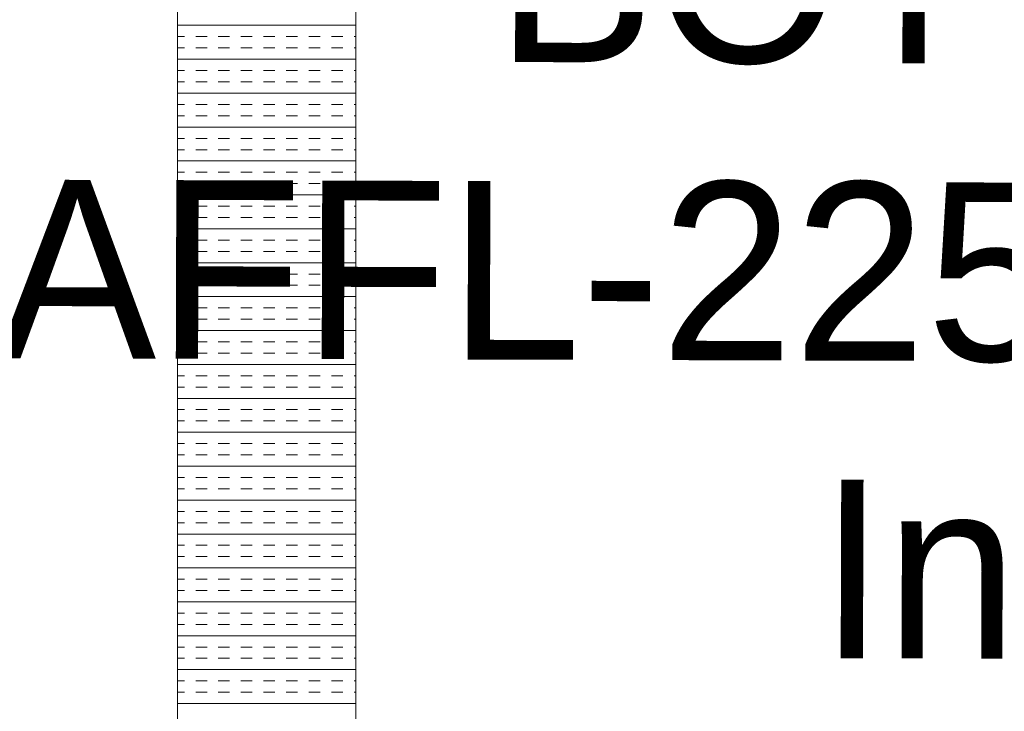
# Model space of a CAD drawing. Extents: x 3940905 to 4145695, y 925352 to 1109797.
# Tile 956 of 1056: x 4062588 to 4062864, y 1100066 to 1100261. Entities that reach past the tile are written whole.
import ezdxf

# ---------------------------------------------------------------- set-up
doc = ezdxf.new("R2010")
doc.units = 0
doc.header["$LTSCALE"] = 750
doc.header["$MEASUREMENT"] = 0
doc.layers.add('CKD Equipments', color=252, linetype='CONTINUOUS', lineweight=0)
doc.layers.add('ELE-TEXT', color=255, linetype='CONTINUOUS', lineweight=25)
doc.styles.add('ARIAL', font='arial.ttf')

msp = doc.modelspace()

# ---------------------------------------------------------------- linework, layer by layer
at = {"layer": 'CKD Equipments'}
for p, q in [((4062632.17, 1100446.26), (4062632.17, 1099746.26)), ((4062682.17, 1100396.26), (4062682.17, 1099796.26))]:
    msp.add_line(p, q, dxfattribs=at)
at = {"layer": 'CKD Equipments', "color": 4, "linetype": 'Continuous'}
for p, q in [((4062632.17, 1100259.09), (4062682.17, 1100259.09)), ((4062632.17, 1100255.91), (4062634.07, 1100255.91)), ((4062637.24, 1100255.91), (4062640.42, 1100255.91)), ((4062643.59, 1100255.91), (4062646.77, 1100255.91)), ((4062649.94, 1100255.91), (4062653.12, 1100255.91)), ((4062656.29, 1100255.91), (4062659.47, 1100255.91)), ((4062662.64, 1100255.91), (4062665.82, 1100255.91)), ((4062668.99, 1100255.91), (4062672.17, 1100255.91)), ((4062675.34, 1100255.91), (4062678.52, 1100255.91)), ((4062681.69, 1100255.91), (4062682.17, 1100255.91)), ((4062632.17, 1100252.74), (4062634.07, 1100252.74)), ((4062637.24, 1100252.74), (4062640.42, 1100252.74)), ((4062643.59, 1100252.74), (4062646.77, 1100252.74)), ((4062649.94, 1100252.74), (4062653.12, 1100252.74)), ((4062656.29, 1100252.74), (4062659.47, 1100252.74)), ((4062662.64, 1100252.74), (4062665.82, 1100252.74)), ((4062668.99, 1100252.74), (4062672.17, 1100252.74)), ((4062675.34, 1100252.74), (4062678.52, 1100252.74)), ((4062681.69, 1100252.74), (4062682.17, 1100252.74)), ((4062632.17, 1100249.56), (4062682.17, 1100249.56)), ((4062632.17, 1100246.39), (4062634.07, 1100246.39)), ((4062637.24, 1100246.39), (4062640.42, 1100246.39)), ((4062643.59, 1100246.39), (4062646.77, 1100246.39)), ((4062649.94, 1100246.39), (4062653.12, 1100246.39)), ((4062656.29, 1100246.39), (4062659.47, 1100246.39)), ((4062662.64, 1100246.39), (4062665.82, 1100246.39)), ((4062668.99, 1100246.39), (4062672.17, 1100246.39)), ((4062675.34, 1100246.39), (4062678.52, 1100246.39)), ((4062681.69, 1100246.39), (4062682.17, 1100246.39)), ((4062632.17, 1100243.21), (4062634.07, 1100243.21)), ((4062637.24, 1100243.21), (4062640.42, 1100243.21)), ((4062643.59, 1100243.21), (4062646.77, 1100243.21)), ((4062649.94, 1100243.21), (4062653.12, 1100243.21)), ((4062656.29, 1100243.21), (4062659.47, 1100243.21)), ((4062662.64, 1100243.21), (4062665.82, 1100243.21)), ((4062668.99, 1100243.21), (4062672.17, 1100243.21)), ((4062675.34, 1100243.21), (4062678.52, 1100243.21)), ((4062681.69, 1100243.21), (4062682.17, 1100243.21)), ((4062632.17, 1100240.04), (4062682.17, 1100240.04)), ((4062632.17, 1100236.86), (4062634.07, 1100236.86)), ((4062637.24, 1100236.86), (4062640.42, 1100236.86)), ((4062643.59, 1100236.86), (4062646.77, 1100236.86)), ((4062649.94, 1100236.86), (4062653.12, 1100236.86)), ((4062656.29, 1100236.86), (4062659.47, 1100236.86)), ((4062662.64, 1100236.86), (4062665.82, 1100236.86)), ((4062668.99, 1100236.86), (4062672.17, 1100236.86)), ((4062675.34, 1100236.86), (4062678.52, 1100236.86)), ((4062681.69, 1100236.86), (4062682.17, 1100236.86)), ((4062632.17, 1100233.69), (4062634.07, 1100233.69)), ((4062637.24, 1100233.69), (4062640.42, 1100233.69)), ((4062643.59, 1100233.69), (4062646.77, 1100233.69)), ((4062649.94, 1100233.69), (4062653.12, 1100233.69)), ((4062656.29, 1100233.69), (4062659.47, 1100233.69)), ((4062662.64, 1100233.69), (4062665.82, 1100233.69)), ((4062668.99, 1100233.69), (4062672.17, 1100233.69)), ((4062675.34, 1100233.69), (4062678.52, 1100233.69)), ((4062681.69, 1100233.69), (4062682.17, 1100233.69)), ((4062632.17, 1100230.51), (4062682.17, 1100230.51)), ((4062632.17, 1100227.34), (4062634.07, 1100227.34)), ((4062637.24, 1100227.34), (4062640.42, 1100227.34)), ((4062643.59, 1100227.34), (4062646.77, 1100227.34)), ((4062649.94, 1100227.34), (4062653.12, 1100227.34)), ((4062656.29, 1100227.34), (4062659.47, 1100227.34)), ((4062662.64, 1100227.34), (4062665.82, 1100227.34)), ((4062668.99, 1100227.34), (4062672.17, 1100227.34)), ((4062675.34, 1100227.34), (4062678.52, 1100227.34)), ((4062681.69, 1100227.34), (4062682.17, 1100227.34)), ((4062632.17, 1100224.16), (4062634.07, 1100224.16)), ((4062637.24, 1100224.16), (4062640.42, 1100224.16)), ((4062643.59, 1100224.16), (4062646.77, 1100224.16)), ((4062649.94, 1100224.16), (4062653.12, 1100224.16)), ((4062656.29, 1100224.16), (4062659.47, 1100224.16)), ((4062662.64, 1100224.16), (4062665.82, 1100224.16)), ((4062668.99, 1100224.16), (4062672.17, 1100224.16)), ((4062675.34, 1100224.16), (4062678.52, 1100224.16)), ((4062681.69, 1100224.16), (4062682.17, 1100224.16)), ((4062632.17, 1100220.99), (4062682.17, 1100220.99)), ((4062632.17, 1100217.81), (4062634.07, 1100217.81)), ((4062637.24, 1100217.81), (4062640.42, 1100217.81)), ((4062643.59, 1100217.81), (4062646.77, 1100217.81)), ((4062649.94, 1100217.81), (4062653.12, 1100217.81)), ((4062656.29, 1100217.81), (4062659.47, 1100217.81)), ((4062662.64, 1100217.81), (4062665.82, 1100217.81)), ((4062668.99, 1100217.81), (4062672.17, 1100217.81)), ((4062675.34, 1100217.81), (4062678.52, 1100217.81)), ((4062681.69, 1100217.81), (4062682.17, 1100217.81)), ((4062632.17, 1100214.64), (4062634.07, 1100214.64)), ((4062637.24, 1100214.64), (4062640.42, 1100214.64)), ((4062643.59, 1100214.64), (4062646.77, 1100214.64)), ((4062649.94, 1100214.64), (4062653.12, 1100214.64)), ((4062656.29, 1100214.64), (4062659.47, 1100214.64)), ((4062662.64, 1100214.64), (4062665.82, 1100214.64)), ((4062668.99, 1100214.64), (4062672.17, 1100214.64)), ((4062675.34, 1100214.64), (4062678.52, 1100214.64)), ((4062681.69, 1100214.64), (4062682.17, 1100214.64)), ((4062632.17, 1100211.46), (4062682.17, 1100211.46)), ((4062632.17, 1100208.29), (4062634.07, 1100208.29)), ((4062637.24, 1100208.29), (4062640.42, 1100208.29)), ((4062643.59, 1100208.29), (4062646.77, 1100208.29)), ((4062649.94, 1100208.29), (4062653.12, 1100208.29)), ((4062656.29, 1100208.29), (4062659.47, 1100208.29)), ((4062662.64, 1100208.29), (4062665.82, 1100208.29)), ((4062668.99, 1100208.29), (4062672.17, 1100208.29)), ((4062675.34, 1100208.29), (4062678.52, 1100208.29)), ((4062681.69, 1100208.29), (4062682.17, 1100208.29)), ((4062632.17, 1100205.11), (4062634.07, 1100205.11)), ((4062637.24, 1100205.11), (4062640.42, 1100205.11)), ((4062643.59, 1100205.11), (4062646.77, 1100205.11)), ((4062649.94, 1100205.11), (4062653.12, 1100205.11)), ((4062656.29, 1100205.11), (4062659.47, 1100205.11)), ((4062662.64, 1100205.11), (4062665.82, 1100205.11)), ((4062668.99, 1100205.11), (4062672.17, 1100205.11)), ((4062675.34, 1100205.11), (4062678.52, 1100205.11)), ((4062681.69, 1100205.11), (4062682.17, 1100205.11)), ((4062632.17, 1100201.94), (4062682.17, 1100201.94)), ((4062632.17, 1100198.76), (4062634.07, 1100198.76)), ((4062637.24, 1100198.76), (4062640.42, 1100198.76)), ((4062643.59, 1100198.76), (4062646.77, 1100198.76)), ((4062649.94, 1100198.76), (4062653.12, 1100198.76)), ((4062656.29, 1100198.76), (4062659.47, 1100198.76)), ((4062662.64, 1100198.76), (4062665.82, 1100198.76)), ((4062668.99, 1100198.76), (4062672.17, 1100198.76)), ((4062675.34, 1100198.76), (4062678.52, 1100198.76)), ((4062681.69, 1100198.76), (4062682.17, 1100198.76)), ((4062632.17, 1100195.59), (4062634.07, 1100195.59)), ((4062637.24, 1100195.59), (4062640.42, 1100195.59)), ((4062643.59, 1100195.59), (4062646.77, 1100195.59)), ((4062649.94, 1100195.59), (4062653.12, 1100195.59)), ((4062656.29, 1100195.59), (4062659.47, 1100195.59)), ((4062662.64, 1100195.59), (4062665.82, 1100195.59)), ((4062668.99, 1100195.59), (4062672.17, 1100195.59)), ((4062675.34, 1100195.59), (4062678.52, 1100195.59)), ((4062681.69, 1100195.59), (4062682.17, 1100195.59)), ((4062632.17, 1100192.41), (4062682.17, 1100192.41)), ((4062632.17, 1100189.24), (4062634.07, 1100189.24)), ((4062637.24, 1100189.24), (4062640.42, 1100189.24)), ((4062643.59, 1100189.24), (4062646.77, 1100189.24)), ((4062649.94, 1100189.24), (4062653.12, 1100189.24)), ((4062656.29, 1100189.24), (4062659.47, 1100189.24)), ((4062662.64, 1100189.24), (4062665.82, 1100189.24)), ((4062668.99, 1100189.24), (4062672.17, 1100189.24)), ((4062675.34, 1100189.24), (4062678.52, 1100189.24)), ((4062681.69, 1100189.24), (4062682.17, 1100189.24)), ((4062632.17, 1100186.06), (4062634.07, 1100186.06)), ((4062637.24, 1100186.06), (4062640.42, 1100186.06)), ((4062643.59, 1100186.06), (4062646.77, 1100186.06)), ((4062649.94, 1100186.06), (4062653.12, 1100186.06)), ((4062656.29, 1100186.06), (4062659.47, 1100186.06)), ((4062662.64, 1100186.06), (4062665.82, 1100186.06)), ((4062668.99, 1100186.06), (4062672.17, 1100186.06)), ((4062675.34, 1100186.06), (4062678.52, 1100186.06)), ((4062681.69, 1100186.06), (4062682.17, 1100186.06)), ((4062632.17, 1100182.89), (4062682.17, 1100182.89)), ((4062632.17, 1100179.71), (4062634.07, 1100179.71)), ((4062637.24, 1100179.71), (4062640.42, 1100179.71)), ((4062643.59, 1100179.71), (4062646.77, 1100179.71)), ((4062649.94, 1100179.71), (4062653.12, 1100179.71)), ((4062656.29, 1100179.71), (4062659.47, 1100179.71)), ((4062662.64, 1100179.71), (4062665.82, 1100179.71)), ((4062668.99, 1100179.71), (4062672.17, 1100179.71)), ((4062675.34, 1100179.71), (4062678.52, 1100179.71)), ((4062681.69, 1100179.71), (4062682.17, 1100179.71)), ((4062632.17, 1100176.54), (4062634.07, 1100176.54)), ((4062637.24, 1100176.54), (4062640.42, 1100176.54)), ((4062643.59, 1100176.54), (4062646.77, 1100176.54)), ((4062649.94, 1100176.54), (4062653.12, 1100176.54)), ((4062656.29, 1100176.54), (4062659.47, 1100176.54)), ((4062662.64, 1100176.54), (4062665.82, 1100176.54)), ((4062668.99, 1100176.54), (4062672.17, 1100176.54)), ((4062675.34, 1100176.54), (4062678.52, 1100176.54)), ((4062681.69, 1100176.54), (4062682.17, 1100176.54)), ((4062632.17, 1100173.36), (4062682.17, 1100173.36)), ((4062632.17, 1100170.19), (4062634.07, 1100170.19)), ((4062637.24, 1100170.19), (4062640.42, 1100170.19)), ((4062643.59, 1100170.19), (4062646.77, 1100170.19)), ((4062649.94, 1100170.19), (4062653.12, 1100170.19)), ((4062656.29, 1100170.19), (4062659.47, 1100170.19)), ((4062662.64, 1100170.19), (4062665.82, 1100170.19)), ((4062668.99, 1100170.19), (4062672.17, 1100170.19)), ((4062675.34, 1100170.19), (4062678.52, 1100170.19)), ((4062681.69, 1100170.19), (4062682.17, 1100170.19)), ((4062632.17, 1100167.01), (4062634.07, 1100167.01)), ((4062637.24, 1100167.01), (4062640.42, 1100167.01)), ((4062643.59, 1100167.01), (4062646.77, 1100167.01)), ((4062649.94, 1100167.01), (4062653.12, 1100167.01)), ((4062656.29, 1100167.01), (4062659.47, 1100167.01)), ((4062662.64, 1100167.01), (4062665.82, 1100167.01)), ((4062668.99, 1100167.01), (4062672.17, 1100167.01)), ((4062675.34, 1100167.01), (4062678.52, 1100167.01)), ((4062681.69, 1100167.01), (4062682.17, 1100167.01)), ((4062632.17, 1100163.84), (4062682.17, 1100163.84)), ((4062632.17, 1100160.66), (4062634.07, 1100160.66)), ((4062637.24, 1100160.66), (4062640.42, 1100160.66)), ((4062643.59, 1100160.66), (4062646.77, 1100160.66)), ((4062649.94, 1100160.66), (4062653.12, 1100160.66)), ((4062656.29, 1100160.66), (4062659.47, 1100160.66)), ((4062662.64, 1100160.66), (4062665.82, 1100160.66)), ((4062668.99, 1100160.66), (4062672.17, 1100160.66)), ((4062675.34, 1100160.66), (4062678.52, 1100160.66)), ((4062681.69, 1100160.66), (4062682.17, 1100160.66)), ((4062632.17, 1100157.49), (4062634.07, 1100157.49)), ((4062637.24, 1100157.49), (4062640.42, 1100157.49)), ((4062643.59, 1100157.49), (4062646.77, 1100157.49)), ((4062649.94, 1100157.49), (4062653.12, 1100157.49)), ((4062656.29, 1100157.49), (4062659.47, 1100157.49)), ((4062662.64, 1100157.49), (4062665.82, 1100157.49)), ((4062668.99, 1100157.49), (4062672.17, 1100157.49)), ((4062675.34, 1100157.49), (4062678.52, 1100157.49)), ((4062681.69, 1100157.49), (4062682.17, 1100157.49)), ((4062632.17, 1100154.31), (4062682.17, 1100154.31)), ((4062632.17, 1100151.14), (4062634.07, 1100151.14)), ((4062637.24, 1100151.14), (4062640.42, 1100151.14)), ((4062643.59, 1100151.14), (4062646.77, 1100151.14)), ((4062649.94, 1100151.14), (4062653.12, 1100151.14)), ((4062656.29, 1100151.14), (4062659.47, 1100151.14)), ((4062662.64, 1100151.14), (4062665.82, 1100151.14)), ((4062668.99, 1100151.14), (4062672.17, 1100151.14)), ((4062675.34, 1100151.14), (4062678.52, 1100151.14)), ((4062681.69, 1100151.14), (4062682.17, 1100151.14)), ((4062632.17, 1100147.96), (4062634.07, 1100147.96)), ((4062637.24, 1100147.96), (4062640.42, 1100147.96)), ((4062643.59, 1100147.96), (4062646.77, 1100147.96)), ((4062649.94, 1100147.96), (4062653.12, 1100147.96)), ((4062656.29, 1100147.96), (4062659.47, 1100147.96)), ((4062662.64, 1100147.96), (4062665.82, 1100147.96)), ((4062668.99, 1100147.96), (4062672.17, 1100147.96)), ((4062675.34, 1100147.96), (4062678.52, 1100147.96)), ((4062681.69, 1100147.96), (4062682.17, 1100147.96)), ((4062632.17, 1100144.79), (4062682.17, 1100144.79)), ((4062632.17, 1100141.61), (4062634.07, 1100141.61)), ((4062637.24, 1100141.61), (4062640.42, 1100141.61)), ((4062643.59, 1100141.61), (4062646.77, 1100141.61)), ((4062649.94, 1100141.61), (4062653.12, 1100141.61)), ((4062656.29, 1100141.61), (4062659.47, 1100141.61)), ((4062662.64, 1100141.61), (4062665.82, 1100141.61)), ((4062668.99, 1100141.61), (4062672.17, 1100141.61)), ((4062675.34, 1100141.61), (4062678.52, 1100141.61)), ((4062681.69, 1100141.61), (4062682.17, 1100141.61)), ((4062632.17, 1100138.44), (4062634.07, 1100138.44)), ((4062637.24, 1100138.44), (4062640.42, 1100138.44)), ((4062643.59, 1100138.44), (4062646.77, 1100138.44)), ((4062649.94, 1100138.44), (4062653.12, 1100138.44)), ((4062656.29, 1100138.44), (4062659.47, 1100138.44)), ((4062662.64, 1100138.44), (4062665.82, 1100138.44)), ((4062668.99, 1100138.44), (4062672.17, 1100138.44)), ((4062675.34, 1100138.44), (4062678.52, 1100138.44)), ((4062681.69, 1100138.44), (4062682.17, 1100138.44)), ((4062632.17, 1100135.26), (4062682.17, 1100135.26)), ((4062632.17, 1100132.09), (4062634.07, 1100132.09)), ((4062637.24, 1100132.09), (4062640.42, 1100132.09)), ((4062643.59, 1100132.09), (4062646.77, 1100132.09)), ((4062649.94, 1100132.09), (4062653.12, 1100132.09)), ((4062656.29, 1100132.09), (4062659.47, 1100132.09)), ((4062662.64, 1100132.09), (4062665.82, 1100132.09)), ((4062668.99, 1100132.09), (4062672.17, 1100132.09)), ((4062675.34, 1100132.09), (4062678.52, 1100132.09)), ((4062681.69, 1100132.09), (4062682.17, 1100132.09)), ((4062632.17, 1100128.91), (4062634.07, 1100128.91)), ((4062637.24, 1100128.91), (4062640.42, 1100128.91)), ((4062643.59, 1100128.91), (4062646.77, 1100128.91)), ((4062649.94, 1100128.91), (4062653.12, 1100128.91)), ((4062656.29, 1100128.91), (4062659.47, 1100128.91)), ((4062662.64, 1100128.91), (4062665.82, 1100128.91)), ((4062668.99, 1100128.91), (4062672.17, 1100128.91)), ((4062675.34, 1100128.91), (4062678.52, 1100128.91)), ((4062681.69, 1100128.91), (4062682.17, 1100128.91)), ((4062632.17, 1100125.74), (4062682.17, 1100125.74)), ((4062632.17, 1100122.56), (4062634.07, 1100122.56)), ((4062637.24, 1100122.56), (4062640.42, 1100122.56)), ((4062643.59, 1100122.56), (4062646.77, 1100122.56)), ((4062649.94, 1100122.56), (4062653.12, 1100122.56)), ((4062656.29, 1100122.56), (4062659.47, 1100122.56)), ((4062662.64, 1100122.56), (4062665.82, 1100122.56)), ((4062668.99, 1100122.56), (4062672.17, 1100122.56)), ((4062675.34, 1100122.56), (4062678.52, 1100122.56)), ((4062681.69, 1100122.56), (4062682.17, 1100122.56)), ((4062632.17, 1100119.39), (4062634.07, 1100119.39)), ((4062637.24, 1100119.39), (4062640.42, 1100119.39)), ((4062643.59, 1100119.39), (4062646.77, 1100119.39)), ((4062649.94, 1100119.39), (4062653.12, 1100119.39)), ((4062656.29, 1100119.39), (4062659.47, 1100119.39)), ((4062662.64, 1100119.39), (4062665.82, 1100119.39)), ((4062668.99, 1100119.39), (4062672.17, 1100119.39)), ((4062675.34, 1100119.39), (4062678.52, 1100119.39)), ((4062681.69, 1100119.39), (4062682.17, 1100119.39)), ((4062632.17, 1100116.21), (4062682.17, 1100116.21)), ((4062632.17, 1100113.04), (4062634.07, 1100113.04)), ((4062637.24, 1100113.04), (4062640.42, 1100113.04)), ((4062643.59, 1100113.04), (4062646.77, 1100113.04)), ((4062649.94, 1100113.04), (4062653.12, 1100113.04)), ((4062656.29, 1100113.04), (4062659.47, 1100113.04)), ((4062662.64, 1100113.04), (4062665.82, 1100113.04)), ((4062668.99, 1100113.04), (4062672.17, 1100113.04)), ((4062675.34, 1100113.04), (4062678.52, 1100113.04)), ((4062681.69, 1100113.04), (4062682.17, 1100113.04)), ((4062632.17, 1100109.86), (4062634.07, 1100109.86)), ((4062637.24, 1100109.86), (4062640.42, 1100109.86)), ((4062643.59, 1100109.86), (4062646.77, 1100109.86)), ((4062649.94, 1100109.86), (4062653.12, 1100109.86)), ((4062656.29, 1100109.86), (4062659.47, 1100109.86)), ((4062662.64, 1100109.86), (4062665.82, 1100109.86)), ((4062668.99, 1100109.86), (4062672.17, 1100109.86)), ((4062675.34, 1100109.86), (4062678.52, 1100109.86)), ((4062681.69, 1100109.86), (4062682.17, 1100109.86)), ((4062632.17, 1100106.69), (4062682.17, 1100106.69)), ((4062632.17, 1100103.51), (4062634.07, 1100103.51)), ((4062637.24, 1100103.51), (4062640.42, 1100103.51)), ((4062643.59, 1100103.51), (4062646.77, 1100103.51)), ((4062649.94, 1100103.51), (4062653.12, 1100103.51)), ((4062656.29, 1100103.51), (4062659.47, 1100103.51)), ((4062662.64, 1100103.51), (4062665.82, 1100103.51)), ((4062668.99, 1100103.51), (4062672.17, 1100103.51)), ((4062675.34, 1100103.51), (4062678.52, 1100103.51)), ((4062681.69, 1100103.51), (4062682.17, 1100103.51)), ((4062632.17, 1100100.34), (4062634.07, 1100100.34)), ((4062637.24, 1100100.34), (4062640.42, 1100100.34)), ((4062643.59, 1100100.34), (4062646.77, 1100100.34)), ((4062649.94, 1100100.34), (4062653.12, 1100100.34)), ((4062656.29, 1100100.34), (4062659.47, 1100100.34)), ((4062662.64, 1100100.34), (4062665.82, 1100100.34)), ((4062668.99, 1100100.34), (4062672.17, 1100100.34)), ((4062675.34, 1100100.34), (4062678.52, 1100100.34)), ((4062681.69, 1100100.34), (4062682.17, 1100100.34)), ((4062632.17, 1100097.16), (4062682.17, 1100097.16)), ((4062632.17, 1100093.99), (4062634.07, 1100093.99)), ((4062637.24, 1100093.99), (4062640.42, 1100093.99)), ((4062643.59, 1100093.99), (4062646.77, 1100093.99)), ((4062649.94, 1100093.99), (4062653.12, 1100093.99)), ((4062656.29, 1100093.99), (4062659.47, 1100093.99)), ((4062662.64, 1100093.99), (4062665.82, 1100093.99)), ((4062668.99, 1100093.99), (4062672.17, 1100093.99)), ((4062675.34, 1100093.99), (4062678.52, 1100093.99)), ((4062681.69, 1100093.99), (4062682.17, 1100093.99)), ((4062632.17, 1100090.81), (4062634.07, 1100090.81)), ((4062637.24, 1100090.81), (4062640.42, 1100090.81)), ((4062643.59, 1100090.81), (4062646.77, 1100090.81)), ((4062649.94, 1100090.81), (4062653.12, 1100090.81)), ((4062656.29, 1100090.81), (4062659.47, 1100090.81)), ((4062662.64, 1100090.81), (4062665.82, 1100090.81)), ((4062668.99, 1100090.81), (4062672.17, 1100090.81)), ((4062675.34, 1100090.81), (4062678.52, 1100090.81)), ((4062681.69, 1100090.81), (4062682.17, 1100090.81)), ((4062632.17, 1100087.64), (4062682.17, 1100087.64)), ((4062632.17, 1100084.46), (4062634.07, 1100084.46)), ((4062637.24, 1100084.46), (4062640.42, 1100084.46)), ((4062643.59, 1100084.46), (4062646.77, 1100084.46)), ((4062649.94, 1100084.46), (4062653.12, 1100084.46)), ((4062656.29, 1100084.46), (4062659.47, 1100084.46)), ((4062662.64, 1100084.46), (4062665.82, 1100084.46)), ((4062668.99, 1100084.46), (4062672.17, 1100084.46)), ((4062675.34, 1100084.46), (4062678.52, 1100084.46)), ((4062681.69, 1100084.46), (4062682.17, 1100084.46)), ((4062632.17, 1100081.29), (4062634.07, 1100081.29)), ((4062637.24, 1100081.29), (4062640.42, 1100081.29)), ((4062643.59, 1100081.29), (4062646.77, 1100081.29)), ((4062649.94, 1100081.29), (4062653.12, 1100081.29)), ((4062656.29, 1100081.29), (4062659.47, 1100081.29)), ((4062662.64, 1100081.29), (4062665.82, 1100081.29)), ((4062668.99, 1100081.29), (4062672.17, 1100081.29)), ((4062675.34, 1100081.29), (4062678.52, 1100081.29)), ((4062681.69, 1100081.29), (4062682.17, 1100081.29)), ((4062632.17, 1100078.11), (4062682.17, 1100078.11)), ((4062632.17, 1100074.94), (4062634.07, 1100074.94)), ((4062637.24, 1100074.94), (4062640.42, 1100074.94)), ((4062643.59, 1100074.94), (4062646.77, 1100074.94)), ((4062649.94, 1100074.94), (4062653.12, 1100074.94)), ((4062656.29, 1100074.94), (4062659.47, 1100074.94)), ((4062662.64, 1100074.94), (4062665.82, 1100074.94)), ((4062668.99, 1100074.94), (4062672.17, 1100074.94)), ((4062675.34, 1100074.94), (4062678.52, 1100074.94)), ((4062681.69, 1100074.94), (4062682.17, 1100074.94)), ((4062632.17, 1100071.76), (4062634.07, 1100071.76)), ((4062637.24, 1100071.76), (4062640.42, 1100071.76)), ((4062643.59, 1100071.76), (4062646.77, 1100071.76)), ((4062649.94, 1100071.76), (4062653.12, 1100071.76)), ((4062656.29, 1100071.76), (4062659.47, 1100071.76)), ((4062662.64, 1100071.76), (4062665.82, 1100071.76)), ((4062668.99, 1100071.76), (4062672.17, 1100071.76)), ((4062675.34, 1100071.76), (4062678.52, 1100071.76)), ((4062681.69, 1100071.76), (4062682.17, 1100071.76)), ((4062632.17, 1100068.59), (4062682.17, 1100068.59))]:
    msp.add_line(p, q, dxfattribs=at)

# ---------------------------------------------------------------- texts
at = {"layer": 'ELE-TEXT', "color": 5, "lineweight": 0, "insert": (4062948.18, 1100080.23), "char_height": 50.1453, "width": 1100.064, "attachment_point": 8, "rotation": 359.8329, "style": 'ARIAL'}
msp.add_mtext('{\\C7;For  \\P\\fBookman Old Style|b1|i0|c0|p18;VER. REFER / FREEZER\\P\\fBookman Old Style|b0|i0|c0|p18;16\\fCentury Gothic|b0|i0|c238|p34;A,220V,1P+N+E\\P (I PHX 1NO)\\fCentury Gothic|b0|i0|c0|p34; \\PBOTTOM LINE \\PAFFL-2250MM \\fCentury Gothic|b0|i0|c238|p34;(SW/SO)\\PIndustrial} ', dxfattribs=at)

doc.saveas('drawing.dxf')
